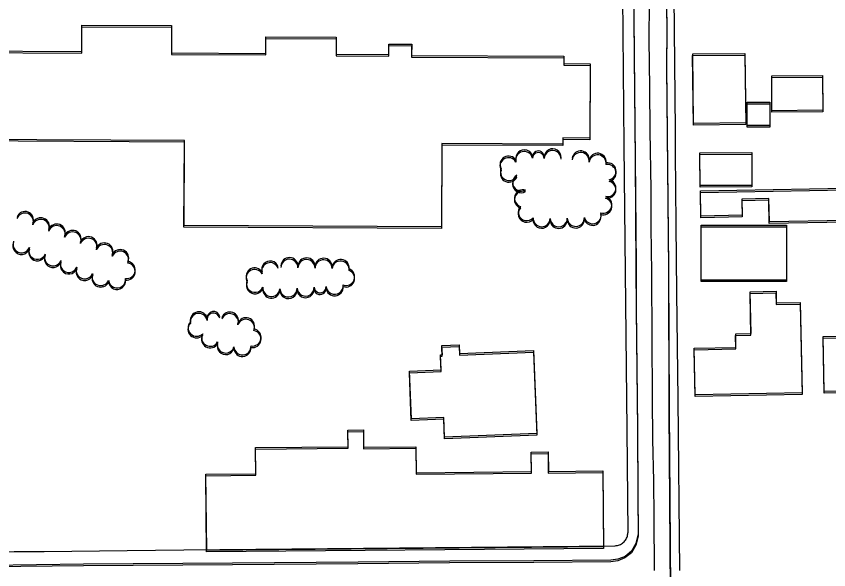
# Model space of a CAD drawing. Extents: x -25029 to 2274964, y -81170 to 687028.
# Drawn here: x 13147 to 14099, y -67343 to -66695 of the extents above; entities that cross this region are included whole.
import ezdxf

# ---------------------------------------------------------------- set-up
doc = ezdxf.new("R2010")
doc.units = 0
for name, color, linetype in [('81911BEA - RW_X_Fee_RW', 7, 'Continuous'), ('BLDG', 7, 'Continuous'), ('GE_X_CL_2000', 7, 'Continuous'), ('ROAD', 7, 'Continuous'), ('TREES', 7, 'Continuous')]:
    doc.layers.add(name, color=color, linetype=linetype)

msp = doc.modelspace()

# ---------------------------------------------------------------- linework, layer by layer
at = {"layer": '81911BEA - RW_X_Fee_RW'}
msp.add_line((13921.71, -67143.66), (13923.73, -67344.09), dxfattribs=at)
for points in [[(13915.78, -66548.49), (13917, -66671.3), (13918.57, -66829.12), (13918.84, -66855.62)], [(13857.02, -66671.28), (13858.77, -66846.6), (13860.24, -66995.01), (13862.08, -67179.44), (13863.28, -67299.95)], [(13918.84, -66855.62), (13919.25, -66897.13), (13919.67, -66939.14), (13920.47, -67019.15), (13921.71, -67143.66)], [(13848.45, -67315.13), (13849.75, -67315.04), (13851.05, -67314.85), (13852.25, -67314.56), (13853.56, -67314.17), (13854.76, -67313.68), (13855.87, -67312.99), (13856.97, -67312.3), (13857.98, -67311.51), (13858.99, -67310.62), (13859.9, -67309.62), (13860.6, -67308.63), (13861.31, -67307.44), (13861.92, -67306.34), (13862.44, -67305.05), (13862.75, -67303.85), (13863.06, -67302.55), (13863.27, -67301.25), (13863.28, -67299.95)], [(12813.32, -67325.42), (13144.66, -67322.12), (13179.77, -67321.77), (13277.28, -67320.8), (13343.59, -67320.15), (13848.45, -67315.13)]]:
    msp.add_lwpolyline(points, dxfattribs=at)
at = {"layer": 'BLDG'}
for points in [[(13344.07, -66842.6), (13084.45, -66841.29), (13084.97, -66737.72), (13223.88, -66738.42), (13224.03, -66707.64), (13329.07, -66708.17), (13328.9, -66740.11), (13439.32, -66740.66), (13439.42, -66721.22), (13521.87, -66721.63), (13521.77, -66741.59), (13583.27, -66741.9), (13583.34, -66729.74), (13610.18, -66729.88), (13610.11, -66743.15), (13788.25, -66744.04), (13788.21, -66752.67), (13819.24, -66752.83), (13818.8, -66839.86), (13787.29, -66839.7), (13787.26, -66846.84), (13645.49, -66846.12), (13645, -66943.78), (13343.57, -66942.26)], [(13344.13, -66840.75), (13084.51, -66839.48), (13085.01, -66735.91), (13223.92, -66736.59), (13224.07, -66705.81), (13329.11, -66706.33), (13328.94, -66738.27), (13439.36, -66738.8), (13439.46, -66719.36), (13521.91, -66719.76), (13521.81, -66739.72), (13583.31, -66740.03), (13583.38, -66727.87), (13610.22, -66728), (13610.15, -66741.27), (13788.29, -66742.14), (13788.25, -66750.77), (13819.28, -66750.93), (13818.85, -66837.96), (13787.34, -66837.8), (13787.32, -66844.94), (13645.55, -66844.24), (13645.07, -66941.9), (13343.64, -66940.41)], [(14000.38, -66740.75), (14001.31, -66822.18), (13940.12, -66822.88), (13939.19, -66741.44)], [(14000.42, -66738.82), (14001.36, -66820.25), (13940.17, -66820.96), (13939.23, -66739.52)], [(14031.77, -66767.21), (14091.29, -66766.81), (14091.57, -66807.41), (14032.04, -66807.82)], [(14031.82, -66765.28), (14091.34, -66764.87), (14091.62, -66805.47), (14032.09, -66805.89)], [(14029.49, -66797.94), (14029.47, -66825.07), (14002.89, -66825.06), (14002.9, -66797.93)], [(14029.54, -66796.01), (14029.52, -66823.14), (14002.94, -66823.13), (14002.95, -66796)], [(14008.48, -66895.23), (13947.92, -66895.53), (13947.72, -66857.06), (14008.29, -66856.75)], [(14008.54, -66893.3), (13947.98, -66893.61), (13947.78, -66855.14), (14008.35, -66854.82)], [(14119.09, -66936.27), (14028.93, -66937.92), (14028.43, -66910.78), (13996.71, -66911.36), (13997.06, -66930.32), (13948.88, -66931.2), (13948.34, -66901.76), (14118.4, -66898.64)], [(14119.16, -66934.33), (14029, -66935.99), (14028.49, -66908.85), (13996.77, -66909.43), (13997.13, -66928.39), (13948.95, -66929.28), (13948.4, -66899.84), (14118.46, -66896.7)], [(14048.98, -67006.05), (13949.24, -67006.04), (13949.25, -66941.83), (14048.98, -66941.84)], [(14049.06, -67004.12), (13949.32, -67004.12), (13949.32, -66939.91), (14049.05, -66939.91)], [(14036.72, -67019.12), (14037.01, -67032.9), (14065.18, -67032.32), (14067.37, -67137.98), (13942.02, -67140.58), (13940.89, -67085.87), (13989.81, -67084.85), (13989.48, -67069.03), (14007.47, -67068.66), (14006.45, -67019.75)], [(14036.8, -67017.19), (14037.09, -67030.97), (14065.26, -67030.39), (14067.46, -67136.05), (13942.11, -67138.66), (13940.97, -67083.95), (13989.89, -67082.93), (13989.56, -67067.11), (14007.55, -67066.73), (14006.53, -67017.82)], [(14117.17, -67071.88), (14118.35, -67136.24), (14093.05, -67136.7), (14091.87, -67072.34)], [(14117.25, -67069.94), (14118.44, -67134.3), (14093.14, -67134.76), (14091.95, -67070.4)], [(13756.61, -67185.62), (13648.6, -67189.97), (13647.68, -67167.11), (13609.73, -67168.64), (13607.48, -67112.64), (13644.7, -67111.14), (13643.99, -67093.5), (13646.04, -67093.41), (13645.61, -67082.75), (13665.84, -67081.93), (13666.24, -67092.01), (13752.7, -67088.53)], [(13756.71, -67183.72), (13648.7, -67188.09), (13647.77, -67165.23), (13609.83, -67166.76), (13607.57, -67110.76), (13644.79, -67109.26), (13644.08, -67091.62), (13646.13, -67091.53), (13645.69, -67080.87), (13665.92, -67080.05), (13666.33, -67090.13), (13752.79, -67086.63)], [(13369.38, -67231.41), (13427.76, -67230.88), (13427.49, -67200.23), (13535.79, -67199.27), (13535.62, -67179.8), (13553.71, -67179.64), (13553.89, -67199.78), (13615.11, -67199.22), (13615.38, -67229.66), (13750.48, -67228.45), (13750.28, -67205.57), (13770.02, -67205.39), (13770.22, -67228.17), (13833.93, -67227.59), (13834.73, -67316.49), (13370.18, -67320.65)], [(13369.28, -67233.26), (13427.66, -67232.74), (13427.39, -67202.09), (13535.69, -67201.14), (13535.52, -67181.67), (13553.61, -67181.51), (13553.79, -67201.65), (13615.01, -67201.1), (13615.28, -67231.54), (13750.38, -67230.35), (13750.18, -67207.47), (13769.92, -67207.29), (13770.12, -67230.07), (13833.83, -67229.5), (13834.62, -67318.4), (13370.07, -67322.5)]]:
    msp.add_lwpolyline(points, close=True, dxfattribs=at)
at = {"layer": 'GE_X_CL_2000'}
msp.add_lwpolyline([(13888.15, -66679.46), (13888.01, -66722.73), (13888.52, -66779.06), (13888.96, -66829.47), (13890.19, -66898.23), (13890.34, -66946.81), (13890.59, -66965), (13891.08, -66999.11), (13891.73, -67142.95), (13892.19, -67190.64), (13893.16, -67239.32), (13893.56, -67282.3), (13894.13, -67343.99)], dxfattribs=at)
at = {"layer": 'ROAD'}
for points in [[(13914.39, -67444.22), (13913.51, -67366.66), (13911.97, -67156.15), (13911.24, -66989.55), (13909.07, -66753.25), (13909.28, -66710.3), (13908.9, -66682.14), (13909.13, -66664.34), (13908.84, -66643.75), (13908.03, -66628.97), (13907.83, -66617.11), (13907.12, -66599.43)], [(13919.95, -67951.72), (13918.92, -67879.04), (13917.37, -67756.78), (13915.2, -67529.54), (13913.39, -67368.58), (13911.88, -67158.06), (13911.17, -66991.46), (13909.03, -66755.16), (13909.24, -66712.21), (13908.86, -66684.05), (13909.1, -66666.25), (13908.81, -66645.66), (13908, -66630.88), (13907.8, -66619.02), (13907.09, -66601.34)], [(13870.09, -66652.53), (13870.67, -66742.82), (13871.97, -66863.87), (13872.83, -66989.83), (13873.12, -67038.6), (13873.77, -67109.18), (13874.54, -67179.55), (13874.95, -67256.24), (13875.44, -67303.84), (13872.55, -67314.39), (13867.65, -67323.33), (13859.9, -67329.53), (13851.61, -67332.94), (13843.26, -67333.84), (13753.19, -67334.86), (13654.58, -67335.24)], [(13870.12, -66650.62), (13870.71, -66740.91), (13872.03, -66861.96), (13872.9, -66987.92), (13873.2, -67036.69), (13873.86, -67107.27), (13874.64, -67177.64), (13875.06, -67254.33), (13875.55, -67301.93), (13872.66, -67312.48), (13867.76, -67321.42), (13860.01, -67327.62), (13851.73, -67331.03), (13843.38, -67331.93), (13753.31, -67332.96), (13654.7, -67333.36)], [(13654.58, -67335.24), (13547.28, -67336.24), (13400.42, -67337.44), (13225.89, -67338.71), (13115.45, -67340.08), (13006.09, -67341.04), (12917.11, -67341.66), (12841.11, -67342.29), (12816.73, -67342.6), (12801.01, -67341.77), (12788.3, -67340.35), (12775.32, -67337.42), (12762.74, -67333.47), (12749.8, -67327.19), (12738.97, -67321.48), (12728.09, -67314.01), (12717.44, -67305.52), (12705.68, -67292.87), (12695.49, -67279.49), (12688.47, -67266.54), (12683, -67254.51), (12678.8, -67242.95), (12674.99, -67231.64), (12669.42, -67215.55)], [(13654.7, -67333.36), (13547.4, -67334.37), (13400.54, -67335.59), (13226.01, -67336.88), (13115.57, -67338.26), (13006.21, -67339.24), (12917.23, -67339.87), (12841.23, -67340.51), (12816.85, -67340.82), (12801.13, -67339.99), (12788.42, -67338.57), (12775.44, -67335.64), (12762.86, -67331.7), (12749.91, -67325.42), (12739.08, -67319.71), (12728.2, -67312.24), (12717.55, -67303.75), (12705.79, -67291.1), (12695.6, -67277.72), (12688.58, -67264.77), (12683.11, -67252.75), (12678.9, -67241.19), (12675.09, -67229.88), (12669.52, -67213.79)]]:
    msp.add_lwpolyline(points, dxfattribs=at)
at = {"layer": 'TREES'}
for centre, radius, start, end in [((13742.02, -66863.66), 10, 13.44081, 193.44081), ((13742.08, -66861.76), 10, 13.44781, 193.44781), ((13758.45, -66861.64), 6.72, 357.42199, 177.42199), ((13758.52, -66859.74), 6.72, 357.42899, 177.42899), ((13775.15, -66862.39), 10, 357.42199, 177.42199), ((13775.22, -66860.49), 10, 357.42899, 177.42899), ((13808.02, -66864.81), 10, 352.03819, 172.03819), ((13808.09, -66862.91), 10, 352.04519, 172.04519), ((13827.83, -66867.58), 10, 352.03819, 172.03819), ((13827.89, -66865.67), 10, 352.04519, 172.04519), ((13723.59, -66870.92), 10, 29.54893, 209.54893), ((13723.65, -66869.02), 10, 29.55593, 209.55593), ((13839.58, -66876.9), 10, 280.2588, 100.2588), ((13724.17, -66879.58), 10, 158.12788, 338.12788), ((13724.24, -66877.68), 10, 158.13488, 338.13488), ((13839.51, -66878.81), 10, 280.2518, 100.2518), ((13738.42, -66891.98), 10, 119.77201, 299.77201), ((13738.48, -66890.08), 10, 119.77901, 299.77901), ((13839.3, -66898.45), 10, 258.52288, 78.52288), ((13839.37, -66896.54), 10, 258.52988, 78.52988), ((13740.48, -66910.23), 10, 73.10346, 253.10346), ((13740.55, -66908.33), 10, 73.11046, 253.11046), ((13834.44, -66917.82), 10, 253.26716, 73.26716), ((13834.5, -66915.91), 10, 253.27416, 73.27416), ((13157.44, -66933.9), 10, 338.40658, 158.40658), ((13744.96, -66926.54), 10, 137.63301, 317.63301), ((13745.03, -66924.64), 10, 137.64001, 317.64001), ((13157.37, -66935.73), 10, 338.39958, 158.39958), ((13175.96, -66943.09), 10, 338.39958, 158.39958), ((13176.03, -66941.26), 10, 338.40658, 158.40658), ((13762.34, -66933.58), 10, 178.26208, 358.26208), ((13762.41, -66931.68), 10, 178.26908, 358.26908), ((13782.34, -66933.76), 10, 180.68968, 0.68968), ((13782.41, -66931.86), 10, 180.69668, 0.69668), ((13802.33, -66933.26), 10, 182.17003, 2.17003), ((13802.4, -66931.36), 10, 182.17703, 2.17703), ((13821.94, -66930.14), 10, 195.91174, 15.91174), ((13822.01, -66928.23), 10, 195.91874, 15.91874), ((13194.56, -66950.45), 10, 338.39958, 158.39958), ((13194.63, -66948.62), 10, 338.40658, 158.40658), ((13213.15, -66957.82), 10, 338.39958, 158.39958), ((13213.23, -66955.98), 10, 338.40658, 158.40658), ((13153.32, -66964.15), 10, 157.54102, 337.54102), ((13153.39, -66962.33), 10, 157.54802, 337.54802), ((13231.75, -66965.18), 10, 338.39958, 158.39958), ((13231.82, -66963.34), 10, 338.40658, 158.40658), ((13250.34, -66972.54), 10, 338.39958, 158.39958), ((13250.42, -66970.7), 10, 338.40658, 158.40658), ((13171.8, -66971.79), 10, 157.54102, 337.54102), ((13171.88, -66969.96), 10, 157.54802, 337.54802), ((13268.78, -66980.29), 10, 335.9981, 155.9981), ((13268.85, -66978.45), 10, 336.0051, 156.0051), ((13190.28, -66979.43), 10, 157.54102, 337.54102), ((13190.36, -66977.6), 10, 157.54802, 337.54802), ((13208.84, -66985.24), 10, 157.54802, 337.54802), ((13467.05, -66989.72), 10, 358.86718, 178.86718), ((13467.13, -66987.86), 10, 358.87418, 178.87418), ((13487.05, -66990.12), 10, 358.86718, 178.86718), ((13487.12, -66988.25), 10, 358.87418, 178.87418), ((13507.04, -66990.51), 10, 358.86718, 178.86718), ((13507.12, -66988.64), 10, 358.87418, 178.87418), ((13527.05, -66989.99), 10, 353.37887, 173.37887), ((13208.77, -66987.08), 10, 157.54102, 337.54102), ((13227.25, -66994.72), 10, 157.54102, 337.54102), ((13227.33, -66992.88), 10, 157.54802, 337.54802), ((13276.53, -66994.26), 10, 262.02451, 82.02451), ((13276.6, -66992.42), 10, 262.03151, 82.03151), ((13426.33, -66999.92), 10, 28.9368, 208.9368), ((13444.48, -66993.75), 10, 18.59037, 198.59037), ((13444.56, -66991.89), 10, 18.59737, 198.59737), ((13526.97, -66991.86), 10, 353.37187, 173.37187), ((13533.46, -67000.5), 10, 249.38564, 69.38564), ((13246, -67002.46), 10, 157.60423, 337.60423), ((13246.08, -67000.62), 10, 157.61123, 337.61123), ((13236.62, -66998.59), 0.144, 157.54099, 337.54099), ((13236.7, -66996.75), 0.144, 157.54799, 337.54799), ((13426.25, -67001.78), 10, 28.9298, 208.9298), ((13533.38, -67002.38), 10, 249.37864, 69.37864), ((13265.19, -67005.22), 10, 186.0305, 6.0305), ((13265.27, -67003.37), 10, 186.0375, 6.0375), ((13426.75, -67010.41), 10, 157.70913, 337.70913), ((13426.83, -67008.55), 10, 157.71613, 337.71613), ((13519.99, -67010.83), 10, 185.5304, 5.5304), ((13445.95, -67015.27), 10, 173.86848, 353.86848), ((13446.03, -67013.41), 10, 173.87548, 353.87548), ((13465.88, -67015.84), 10, 182.83234, 2.83234), ((13465.96, -67013.98), 10, 182.83934, 2.83934), ((13485.85, -67014.85), 10, 182.83234, 2.83234), ((13485.93, -67012.99), 10, 182.83934, 2.83934), ((13502.9, -67014.01), 7.07, 182.83234, 2.83234), ((13502.98, -67012.14), 7.07, 182.83934, 2.83934), ((13519.91, -67012.7), 10, 185.5234, 5.5234), ((13360.92, -67053.15), 10, 10.08269, 190.08269), ((13361.01, -67051.3), 10, 10.08969, 190.08969), ((13378.08, -67050.19), 7.42, 9.43429, 189.43429), ((13378.17, -67048.33), 7.42, 9.44129, 189.44129), ((13397.27, -67053.43), 10, 340.58526, 160.58526), ((13397.36, -67051.57), 10, 340.59226, 160.59226), ((13416.22, -67058.22), 10, 340.59226, 160.59226), ((13358.27, -67061.84), 10, 136.04907, 316.04907), ((13358.36, -67059.99), 10, 136.05607, 316.05607), ((13416.13, -67060.08), 10, 340.58526, 160.58526), ((13374.3, -67071.79), 10, 150.93509, 330.93509), ((13423.8, -67073.24), 10, 259.85349, 79.85349), ((13423.89, -67071.38), 10, 259.86049, 79.86049), ((13374.21, -67073.64), 10, 150.92809, 330.92809), ((13392.61, -67079.57), 10, 163.01549, 343.01549), ((13392.52, -67081.43), 10, 163.00849, 343.00849), ((13412.06, -67083.72), 10, 183.6106, 3.6106), ((13412.15, -67081.86), 10, 183.6176, 3.6176)]:
    msp.add_arc(centre, radius, start, end, dxfattribs=at)

doc.saveas('drawing.dxf')
